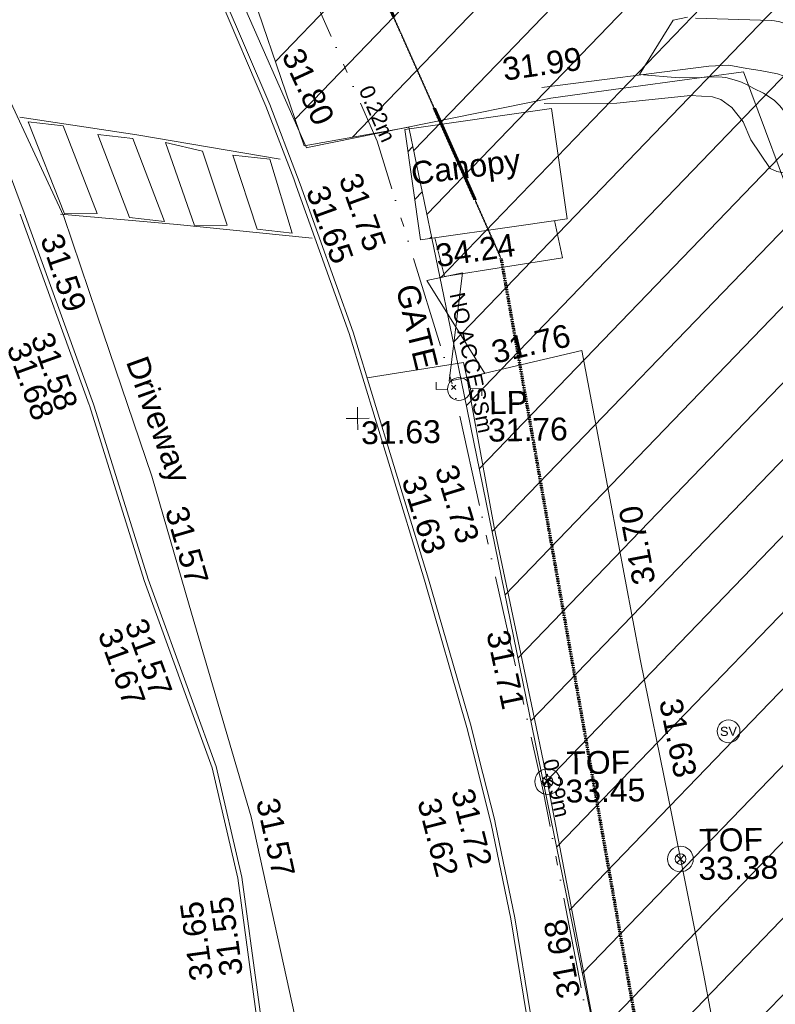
# Model space of a CAD drawing. Header units: millimetres. Extents: x -290717 to 520720, y -88450 to 287762.
# Tile 283 of 381: x 130114 to 142537, y 127341 to 143517. Entities that reach past the tile are written whole.
import ezdxf

# ---------------------------------------------------------------- set-up
doc = ezdxf.new("R2010")
doc.units = ezdxf.units.MM
for name, pattern in [('Dash 1_5mm', [3, 1.5, -1.5]), ('IMPORT-HIDDEN2 _3_', [4762.5, 3175, -1587.5]), ('IMPORT-UG_DRAINAGE_UNIDENTIFIED_QLB2 _2_', [2700, 1500, -300.0000000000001, 0, -250, 150, -300.0000000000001, 0, -200]), ('IMPORT-UG_ELEC_STREET LIGHTING_QLB2 _2_', [2700, 1500, -300.0000000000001, 0, -250, 150, -300.0000000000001, 0, -200])]:
    doc.linetypes.add(name, pattern=pattern)
for name, color, linetype, lineweight, true_color in [('00__TOPO__TOP_OF_FENCE_SYMBOL', 7, 'Continuous', 9, 0x666666), ('00_TOPO_FURN_LAMP_POST', 7, 'Continuous', 9, 0x666666), ('00_TOPO_SERV_STOP_VALVE', 7, 'Continuous', 9, 0x666666), ('00_UAV_BUILDING_CANOPY', 7, 'Continuous', 9, 0xff7fff), ('00_UAV_BUILDING_HATCH', 7, 'Continuous', 9, 0x999999), ('00_UAV_FENCE', 7, 'Continuous', 9, 0x264c2f), ('00_UAV_FOOTPATH', 7, 'Continuous', 9, 0xa50000), ('00_UAV_FORM_LINES', 7, 'Continuous', 9, 0x666666), ('00_UAV_FURN_LAMP_POST', 7, 'Continuous', 9, 0xa50000), ('00_UAV_GATE', 7, 'Continuous', 9, 0xa50000), ('00_UAV_KERB_BOTTOM', 1, 'Continuous', 9, 0xff0000), ('00_UAV_KERB_TOP', 7, 'Continuous', 9, 0xa500a5), ('00_UAV_LEVEL_SPOT', 7, 'Continuous', 9, 0x666666), ('00_UAV_ROAD_MARKING_WHITE_CONTINUOUS', 7, 'Continuous', 9, 0x999999), ('00_UAV_TOP_OF_FENCE', 6, 'Continuous', 9, 0xff00ff), ('01_DTM_CONTOUR_MNR', 7, 'Continuous', 9, 0xa5a552), ('12333-PUM-2D-U-0001-C01 - Rev2_REVIT IMPORT_dwg', 7, 'Continuous', 9, 0x767676), ('A_RHA_Line', 7, 'Continuous', 9, 0x00a600), ('PUM-CHAMBER EXTENTS', 6, 'IMPORT-HIDDEN2 _3_', 9, 0xff00ff), ('PUM-ELECTRIC-SL-QLB2', 7, 'IMPORT-UG_ELEC_STREET LIGHTING_QLB2 _2_', 9, 0xff7f7f), ('PUM-UNABLE TO SURVEY', 190, 'Continuous', 9, 0x7f00ff), ('PUM-UNIDENTIFIED-QLB2', 150, 'IMPORT-UG_DRAINAGE_UNIDENTIFIED_QLB2 _2_', 9, 0x007fff)]:
    doc.layers.add(name, color=color, linetype=linetype, lineweight=lineweight, true_color=true_color)
for name, color, linetype, lineweight in [('00_TOPO_PEDASTRIAN', 7, 'Continuous', 9), ('00_UAV_DRIVE_WAY', 7, 'Continuous', 9), ('00_UAV_SURFACE', 7, 'Continuous', 9), ('GEN-TEXT', 7, 'Continuous', 9)]:
    doc.layers.add(name, color=color, linetype=linetype, lineweight=lineweight)
doc.styles.add('Arial_1', font='arial.ttf', dxfattribs={"height": 250})
doc.styles.add('Swis721 Lt BT', font='swissl.ttf', dxfattribs={"height": 399.9999999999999})
doc.styles.add('Swis721 Lt BT_2', font='swissl.ttf', dxfattribs={"height": 375})

# ---------------------------------------------------------------- blocks, each defined once
blk = doc.blocks.new('12333-PUM-2D-U-0001-C01 - Rev2_REVIT IMPORT_dwg_MSL_Lamp_Post_SYM-2077240-Site Location Plan Existing')
at = {"layer": '00_TOPO_FURN_LAMP_POST', "color": 254, "true_color": 0xcccccc, "flags": 128}
for points in [[(-500.1060478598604, 0), (-1000.212095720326, 0), (-1000.212095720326, 316.7338303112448)], [(500.1060478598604, 0), (1000.21209571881, 0), (1000.21209571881, -316.7338303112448)]]:
    blk.add_lwpolyline(points, dxfattribs=at)
at = {"layer": '00_TOPO_FURN_LAMP_POST', "color": 254, "true_color": 0xcccccc}
blk.add_circle((0, 0), 500.1060478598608, dxfattribs=at)
blk = doc.blocks.new('12333-PUM-2D-U-0001-C01 - Rev2_REVIT IMPORT_dwg__U75-2077605-Site Location Plan Existing')
at = {"layer": '00_UAV_GATE', "color": 9, "true_color": 0xe1aaaa, "flags": 128}
blk.add_lwpolyline([(293.9684194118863, 59.85456029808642), (-293.9684194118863, -59.85456029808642), (-44.21258079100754, 1720.789560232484), (-632.1494196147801, 1601.080439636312)], close=True, dxfattribs=at)
blk = doc.blocks.new('12333-PUM-2D-U-0001-C01 - Rev2_REVIT IMPORT_dwg_MSL_Sluice_Valve_SYM-2077246-Site Location Plan Existing')
at = {"layer": '00_TOPO_SERV_STOP_VALVE', "color": 254, "true_color": 0xcccccc}
blk.add_circle((0, 0), 500.0000000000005, dxfattribs=at)
at = {"layer": '00_TOPO_SERV_STOP_VALVE', "insert": (0, 198.9876086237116), "char_height": 399.9999999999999, "width": 785.1100955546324, "attachment_point": 2, "line_spacing_factor": 1.005061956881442, "style": 'Swis721 Lt BT'}
blk.add_mtext('SV', dxfattribs=at)
blk = doc.blocks.new('12333-PUM-2D-U-0001-C01 - Rev2_REVIT IMPORT_dwg_MSL_Node_LineworkTOF-2077248-Site Location Plan Existing')
at = {"layer": '00__TOPO__TOP_OF_FENCE_SYMBOL', "color": 254, "true_color": 0xcccccc, "flags": 128}
for points in [[(165.3591892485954, 165.3591892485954), (0, 0), (-165.3591892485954, 165.3591892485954)], [(165.3591892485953, -165.3591892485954), (0, 0), (-165.3591892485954, -165.3591892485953)]]:
    blk.add_lwpolyline(points, dxfattribs=at)
at = {"layer": '00__TOPO__TOP_OF_FENCE_SYMBOL', "color": 254, "true_color": 0xcccccc}
for radius in [562.5594001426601, 233.853208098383]:
    blk.add_circle((0, 0), radius, dxfattribs=at)
blk = doc.blocks.new('12333-PUM-2D-U-0001-C01 - Rev2_REVIT IMPORT_dwg_UAV-2077255-Site Location Plan Existing')
at = {"layer": '00_UAV_LEVEL_SPOT', "color": 254, "true_color": 0xcccccc, "flags": 128}
for points in [[(500.0000000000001, 0), (0, 0), (0, 500.0000000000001)], [(0, -500.0000000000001), (0, 0), (-500.0000000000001, 0)]]:
    blk.add_lwpolyline(points, dxfattribs=at)
blk = doc.blocks.new('12333-PUM-2D-U-0001-C01 - Rev2_REVIT IMPORT_dwg_MGS62954_T2_Galway_ITM_3d_Rev1-2077680-Site Location Plan Existing')
at = {"layer": '00_UAV_BUILDING_HATCH', "true_color": 0xcccccc}
h = blk.add_hatch(dxfattribs=at)
h.set_pattern_fill('FP_1', color=254, style=0, pattern_type=2)
h.set_pattern_definition([(45, (0, 0), (-441.9417382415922, 441.9417382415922), [])])
h.paths.add_polyline_path([(534041085.8797583, 725692914.6358335), (534041271.7636316, 725692938.1693318), (534040924.5085582, 725694739.8453118), (534040855.9019999, 725694731.1595), (534040916.0624882, 725694255.9702839)])
at = {"layer": '00_TOPO_PEDASTRIAN', "color": 254, "true_color": 0xcccccc}
for p, q in [((534034669.8000001, 725694967.2), (534035241.3000001, 725694891.0000001)), ((534034669.8000001, 725694967.2), (534035241.3000001, 725693443.2)), ((534035241.3000001, 725694891.0000001), (534035774.7000001, 725693443.2)), ((534035812.8000001, 725694738.6000001), (534036384.3000001, 725694662.4000002)), ((534035812.8000001, 725694738.6000001), (534036308.1000001, 725693367)), ((534036384.3000001, 725694662.4000002), (534036879.6000001, 725693290.8000001)), ((534036917.7, 725694586.2000002), (534037527.3000001, 725694433.8000001)), ((534036917.7, 725694586.2000002), (534037374.9000001, 725693214.6000001)), ((534037527.3000001, 725694433.8000001), (534037908.3000002, 725693214.6000001)), ((534038022.6000001, 725694357.6), (534038632.2000001, 725694281.4000002)), ((534038022.6000001, 725694357.6), (534038403.6, 725693138.4000002)), ((534038632.2000001, 725694281.4000002), (534038975.1000001, 725693062.2000002)), ((534035774.7000001, 725693443.2), (534035241.3000001, 725693443.2)), ((534036879.6000001, 725693290.8000001), (534036308.1000001, 725693367)), ((534037908.3000002, 725693214.6000001), (534037374.9000001, 725693214.6000001)), ((534038975.1000001, 725693062.2000002), (534038403.6, 725693138.4000002))]:
    blk.add_line(p, q, dxfattribs=at)
at = {"layer": '00_UAV_BUILDING_CANOPY', "color": 254, "true_color": 0xcccccc, "flags": 128}
blk.add_lwpolyline([(534040855.9019999, 725694731.1595), (534043272.9019999, 725695037.1595001), (534043502.8797584, 725693220.6358335), (534042779.4038415, 725693129.0414476), (534041085.8797582, 725692914.6358334)], close=True, dxfattribs=at)
at = {"layer": '00_UAV_DRIVE_WAY', "color": 254, "true_color": 0xcccccc, "flags": 128}
blk.add_lwpolyline([(534035414.2065001, 725663814.1724999), (534035730.0830001, 725668736.2245001), (534035734.4595889, 725668802.9882361), (534036061.4936625, 725673791.8088328), (534036099.0830001, 725674365.2245002), (534039199.0830001, 725676585.2245002), (534039131.5912124, 725677192.9863712), (534038797.0830001, 725680205.2245002), (534038406.460683, 725682134.8046212), (534038133.0830001, 725683485.2245001), (534037179.3580949, 725686979.5234367), (534036598.0830002, 725689109.2245), (534035747.485257, 725691768.8923703), (534035226.0830001, 725693399.2245002), (534033888.706745, 725696403.2263075), (534033126.0830001, 725698116.2245002), (534030164.8133083, 725699114.0069333), (534029618.0830001, 725699298.2245001), (534027235.6925206, 725703024.6364089), (534026812.0830001, 725703687.2245002), (534024506.2654799, 725707213.2175728), (534024150.7455, 725707756.8690001), (534025139.7455, 725710884.8690001), (534024946.7455, 725711354.869)], dxfattribs=at)
at = {"layer": '00_UAV_FENCE', "color": 254, "true_color": 0xcccccc, "flags": 128}
for points in [[(534047347.0542845, 725693025.4653491), (534046444.0830001, 725695583.2245002), (534044176.7691774, 725695314.2574418), (534043266.0830001, 725695206.2245002), (534039255.3141512, 725694463.415771), (534039238.0830001, 725694460.2245002), (534037849.0830001, 725697769.2245002), (534039240.7977408, 725697717.1705376), (534041191.0830002, 725697644.2245003)], [(534043294.1624238, 725693194.2115453), (534043410.902, 725692577.1595001), (534041468.902, 725692304.1595001), (534041320.3235577, 725692944.317175)], [(534046731.711, 725673198.1030002), (534044850.711, 725672984.1030002), (534044474.0156907, 725675287.4343187), (534043774.0830001, 725679567.2245002), (534043661.5774932, 725680220.9496799), (534042982.0830002, 725684169.2245001), (534042794.4943301, 725685144.9292061), (534042212.0830001, 725688174.2245001), (534041902.1062033, 725690063.9348996), (534041807.0830001, 725690643.2245001), (534043705.0830002, 725691052.2245002), (534044121.9658973, 725688616.6004504), (534044581.0830001, 725685934.2245002), (534044992.8412309, 725683693.685785), (534045528.0830001, 725680781.2245002), (534045870.9434966, 725678771.9082023), (534046347.7616705, 725675977.5398295), (534046714.779562, 725673843.9664025)]]:
    blk.add_lwpolyline(points, dxfattribs=at)
at = {"layer": '00_UAV_FOOTPATH', "color": 254, "true_color": 0xcccccc}
blk.add_line((534034577.0830003, 725693475.224508), (534033904.0830001, 725695359.2245002), dxfattribs=at)
at = {"layer": '00_UAV_FORM_LINES', "color": 254, "true_color": 0xcccccc, "flags": 128}
for points in [[(534065867.902, 725698167.1595001), (534062699.9019999, 725697673.1595), (534059867.902, 725697163.1595), (534056472.902, 725696566.1595001), (534053177.902, 725695903.1595), (534050050.902, 725695391.1595), (534048229.902, 725695149.1595), (534048047.9019999, 725695175.1595001), (534047798.902, 725695212.1595001), (534047596.902, 725695275.1595), (534047369.902, 725695401.1595001), (534047000.9019999, 725695539.1595001), (534046713.9019999, 725695598.1595), (534046498.902, 725695638.1595), (534046203.9019999, 725695698.1595001), (534045871.902, 725695687.1595), (534043120.9019999, 725695385.1595001)], [(534043157.9019999, 725695118.1595001), (534044348.902, 725695105.1595), (534045564.902, 725695207.1595001), (534045924.902, 725695180.1595), (534046061.902, 725695135.1595001), (534046236.902, 725694999.1595), (534046421.9019999, 725694761.1595), (534046539.902, 725694464.1595), (534046850.9019999, 725693988.1595001), (534046961.9019999, 725693938.1595), (534047150.902, 725693893.1595), (534047198.3441978, 725693900.0222877)]]:
    blk.add_lwpolyline(points, dxfattribs=at)
at = {"layer": '00_UAV_KERB_BOTTOM', "color": 254, "true_color": 0xcccccc, "flags": 128}
for points in [[(534037847.0830002, 725696959.2245002), (534038578.8792268, 725695155.4351327), (534039017.2578046, 725693952.2723058), (534039058.0830002, 725693840.2245003), (534039883.0830001, 725691397.2245002), (534040517.7588961, 725689184.2741565), (534041052.0830001, 725687321.2245002), (534041707.0830001, 725684890.2245001), (534041830.8786532, 725684360.3911732), (534042069.5429335, 725683338.9313184), (534042077.0830001, 725683303.2245001), (534042372.7617182, 725681737.829395), (534042602.6291323, 725680161.425668), (534042658.0830001, 725679692.2245002), (534042686.1097959, 725679437.9558673), (534042893.0830001, 725677560.2245001), (534043143.4906774, 725674459.5651739), (534043212.0830001, 725673610.2245001), (534043256.2065001, 725672236.1725), (534043442.4173135, 725669469.3764333), (534043482.2065002, 725668878.1724999), (534043502.038064, 725667269.8817949), (534043496.2065003, 725666854.1725), (534043431.2694606, 725665247.0709275)], [(534034845.2065001, 725663868.1725), (534035057.8733336, 725667114.1772689), (534035145.2065001, 725668447.1725), (534035159.2065001, 725668620.1725), (534035380.6748057, 725672100.9487025), (534035385.2065001, 725672172.1725), (534035534.2065001, 725674642.1725), (534037511.8375968, 725676094.2255944), (534037596.2065001, 725676156.1725003), (534038612.2065001, 725676922.1724999), (534038336.0830001, 725679357.2245003), (534038198.8713667, 725680521.2983315), (534037966.0830001, 725682496.2245001), (534037574.0830001, 725684320.2245001), (534037202.5697083, 725685404.0088071), (534036511.0830002, 725687421.2245002), (534035702.8327649, 725690172.5121089), (534035662.0830001, 725690311.2245001), (534034577.0830003, 725693475.2245082)]]:
    blk.add_lwpolyline(points, dxfattribs=at)
at = {"layer": '00_UAV_KERB_TOP', "color": 254, "true_color": 0xcccccc, "flags": 128}
for points in [[(534037911.6327031, 725696986.3176677), (534038644.2181247, 725695180.5830303), (534039080.6870691, 725693982.6613353), (534039124.1376953, 725693863.4078385), (534039949.9228145, 725691418.0829334), (534040581.80795, 725689214.8632486), (534041119.5258515, 725687339.9803002), (534041774.9790804, 725684907.298164), (534041895.5777018, 725684391.1478211), (534042137.8776453, 725683354.1276816), (534042145.727568, 725683316.9535056), (534042441.8176088, 725681749.3807572), (534042672.0337434, 725680170.5855469), (534042727.6314597, 725679700.167261), (534042753.1014419, 725679469.0949119), (534042962.7735706, 725677566.877983), (534043211.1981769, 725674490.7739234), (534043281.9924625, 725673614.1675658), (534043326.1310038, 725672239.6471616), (534043510.4734963, 725669500.6113648), (534043552.1774939, 725668880.9563934), (534043572.0441179, 725667269.8223997), (534043566.1866733, 725666852.2681706), (534043501.1531879, 725665242.7796968)], [(534034770.9116115, 725663804.9088072), (534034996.3722501, 725667246.189685), (534035075.3913215, 725668452.2841126), (534035089.3860065, 725668625.2184348), (534035315.3404504, 725672176.5024372), (534035318.7442147, 725672232.9272517), (534035466.310679, 725674679.1632739), (534037520.7124931, 725676187.5843927), (534037554.4201367, 725676212.3338459), (534038538.1484569, 725676954.003032), (534038266.5461742, 725679349.1837445), (534038112.5482505, 725680655.6688333), (534037896.9511753, 725682484.7478024), (534037506.51845, 725684301.4551775), (534037084.9653021, 725685531.2165244), (534036444.3602643, 725687399.999424), (534035595.3613921, 725690289.9955848), (534035591.3581937, 725690301.6694279), (534034510.8680683, 725693452.5180602)]]:
    blk.add_lwpolyline(points, dxfattribs=at)
at = {"layer": '00_UAV_ROAD_MARKING_WHITE_CONTINUOUS', "color": 254, "true_color": 0xcccccc, "flags": 128}
for points in [[(534034533.779637, 725695046.3943534), (534036450.7796369, 725694720.3943532), (534038801.7796369, 725694278.3943533)], [(534039301.7796369, 725692973.3943532), (534037087.779637, 725693237.3943533), (534035172.7796369, 725693441.3943534)]]:
    blk.add_lwpolyline(points, dxfattribs=at)
at = {"layer": '00_UAV_SURFACE', "color": 254, "true_color": 0xcccccc, "flags": 128}
blk.add_lwpolyline([(534041807.0830001, 725690643.2245001), (534041755.7002476, 725690888.0211389), (534040165.5299385, 725690666.3167768), (534041755.7002476, 725690888.0211389)], dxfattribs=at)
at = {"layer": '01_DTM_CONTOUR_MNR', "color": 254, "true_color": 0xcccccc, "flags": 128}
for points in [[(534047457.7983714, 725694514.2859521), (534047375.4377512, 725694570.587441), (534047112.4439335, 725694902.8339864), (534047028.179972, 725695012.8785225), (534046938.183476, 725695109.0920262), (534046766.2179612, 725695225.6034651), (534046608.4156978, 725695305.7558142), (534046520.4568288, 725695358.0299942), (534046407.2657368, 725695411.7310445), (534046325.2764277, 725695441.4504862), (534046148.4558824, 725695493.8235295), (534046091.6014493, 725695498.6884058), (534045887.8914835, 725695507.5068681), (534045749.8594377, 725695503.9759035), (534045381.1746362, 725695503.4745325), (534044730, 725695570.0000002), (534045301.6319351, 725696452.9445198), (534045535.5715004, 725696493.9146624)], [(534045666.1651419, 725696478.7708521), (534046916.2773724, 725696416.2773722), (534046963.5338346, 725696412.5563911), (534046993.6094226, 725696407.8571429), (534047034.4106647, 725696400.2666163), (534047515.0977142, 725696229.7071087), (534047563.2729229, 725696217.0173553), (534047591.1164148, 725696212.7764521), (534048202.5555556, 725696059.7777778), (534048226.7176545, 725696054.545358), (534048254.3140591, 725696050.5555556), (534048274.6174448, 725696051.2723832), (534048679.1909674, 725696030.414296), (534049049.8887685, 725696023.9473684), (534049244.3283107, 725696036.3080586), (534049530.9003311, 725696085.0656586), (534050099.4919433, 725696214.8657205), (534050450.2797762, 725696290.6294966), (534051171.272704, 725696407.954029)]]:
    blk.add_lwpolyline(points, dxfattribs=at)
blk.add_blockref('12333-PUM-2D-U-0001-C01 - Rev2_REVIT IMPORT_dwg__U75-2077605-Site Location Plan Existing', (534041807.0830001, 725690643.2245001))
at = {"xscale": 0.375, "yscale": 0.375, "zscale": 0.375}
for name, p in [('12333-PUM-2D-U-0001-C01 - Rev2_REVIT IMPORT_dwg_MSL_Lamp_Post_SYM-2077240-Site Location Plan Existing', (534041673.902, 725690454.1595)), ('12333-PUM-2D-U-0001-C01 - Rev2_REVIT IMPORT_dwg_UAV-2077255-Site Location Plan Existing', (534040000.0000001, 725690000.0000001)), ('12333-PUM-2D-U-0001-C01 - Rev2_REVIT IMPORT_dwg_MSL_Sluice_Valve_SYM-2077246-Site Location Plan Existing', (534046006.0830001, 725684754.2245001)), ('12333-PUM-2D-U-0001-C01 - Rev2_REVIT IMPORT_dwg_MSL_Node_LineworkTOF-2077248-Site Location Plan Existing', (534043017.8853682, 725683979.1603806)), ('12333-PUM-2D-U-0001-C01 - Rev2_REVIT IMPORT_dwg_MSL_Node_LineworkTOF-2077248-Site Location Plan Existing', (534045180.0443321, 725682670.0192322))]:
    blk.add_blockref(name, p, dxfattribs=at)
at = {"layer": '00_UAV_BUILDING_CANOPY', "color": 251, "true_color": 0x666666, "char_height": 375, "attachment_point": 1, "line_spacing_factor": 1.005061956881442, "style": 'Swis721 Lt BT_2'}
for s, insert, width, rotation in [('Canopy', (534040930.4566748, 725694190.9126631), 2113.25889379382, 6.270000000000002), ('34.24', (534041306.7277165, 725692832.8320361), 1495.902363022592, 7.215443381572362)]:
    blk.add_mtext(s, dxfattribs=dict(at, insert=insert, width=width, rotation=rotation))
at = {"layer": '00_UAV_DRIVE_WAY', "color": 251, "true_color": 0x666666, "char_height": 375, "attachment_point": 1, "line_spacing_factor": 1.005061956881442, "style": 'Swis721 Lt BT_2'}
for s, insert, width, rotation in [('31.59', (534035188.3173069, 725693159.8278252), 1495.902363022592, 287.73497903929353), ('Driveway', (534036558.544371, 725691120.300042), 2436.183848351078, 288.78967641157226), ('31.57', (534037165.9995059, 725688644.8219504), 1495.902363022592, 285.2663246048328), ('31.57', (534038586.1829422, 725683821.1693897), 1495.902363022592, 281.44424019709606)]:
    blk.add_mtext(s, dxfattribs=dict(at, insert=insert, width=width, rotation=rotation))
at = {"layer": '00_UAV_FENCE', "color": 251, "true_color": 0x666666, "char_height": 375, "width": 1495.902363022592, "attachment_point": 1, "line_spacing_factor": 1.005061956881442, "style": 'Swis721 Lt BT_2'}
for s, insert, rotation in [('31.80', (534039191.7881704, 725696139.5131494), 293.76581407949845), ('31.99', (534042459.9765659, 725695877.1352457), 7.072696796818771), ('31.76', (534042188.3952522, 725691224.2118838), 12.05352866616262), ('31.70', (534044482.0598465, 725687158.228985), 99.71266311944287), ('31.71', (534042420.8417905, 725686511.6411501), 280.882873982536), ('31.63', (534045241.0903222, 725685338.4838601), 280.4134184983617), ('31.68', (534043131.1213431, 725680383.3339076), 99.76489532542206)]:
    blk.add_mtext(s, dxfattribs=dict(at, insert=insert, rotation=rotation))
at = {"layer": '00_UAV_FURN_LAMP_POST', "color": 251, "true_color": 0x666666, "char_height": 375, "attachment_point": 1, "line_spacing_factor": 1.005061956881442, "style": 'Swis721 Lt BT_2'}
for s, insert, width in [('LP', (534042162.0941826, 725690405.6720408), 707.5855621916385), ('31.76', (534042139.5506712, 725689955.1099426), 1495.902363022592)]:
    blk.add_mtext(s, dxfattribs=dict(at, insert=insert, width=width))
at = {"layer": '00_UAV_GATE', "color": 251, "true_color": 0x666666, "insert": (534041027.8257099, 725692220.9885349), "char_height": 375, "width": 1567.13580888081, "attachment_point": 1, "rotation": 282.8283635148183, "line_spacing_factor": 1.005061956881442, "style": 'Swis721 Lt BT_2'}
blk.add_mtext('GATE', dxfattribs=at)
at = {"layer": '00_UAV_KERB_BOTTOM', "color": 251, "true_color": 0x666666, "char_height": 375, "width": 1495.902363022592, "attachment_point": 1, "line_spacing_factor": 1.005061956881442, "style": 'Swis721 Lt BT_2'}
for s, insert, rotation in [('31.65', (534039566.6624401, 725693875.415874), 288.8219393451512), ('31.58', (534034999.8779574, 725691541.7103962), 288.55832423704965), ('31.63', (534041062.7188011, 725689080.4904084), 286.0029329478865), ('31.57', (534036461.1512792, 725686814.1028984), 288.9213377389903), ('31.62', (534041234.7961453, 725683777.6146998), 283.15123780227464), ('31.55', (534037582.9608277, 725680857.3891819), 96.7225449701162)]:
    blk.add_mtext(s, dxfattribs=dict(at, insert=insert, rotation=rotation))
at = {"layer": '00_UAV_KERB_TOP', "color": 251, "true_color": 0x666666, "char_height": 375, "width": 1495.902363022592, "attachment_point": 1, "line_spacing_factor": 1.005061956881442, "style": 'Swis721 Lt BT_2'}
for s, insert, rotation in [('31.75', (534040108.4531037, 725694069.0492283), 288.8323665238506), ('31.68', (534034601.3357222, 725691387.8952262), 288.92788507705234), ('31.73', (534041612.5853996, 725689250.4123536), 286.0029329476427), ('31.67', (534036017.997319, 725686663.0061731), 288.9213377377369), ('31.72', (534041791.6430673, 725683923.3617873), 283.15123780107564), ('31.65', (534037089.5298106, 725680786.8144046), 96.72254496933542)]:
    blk.add_mtext(s, dxfattribs=dict(at, insert=insert, rotation=rotation))
at = {"layer": '00_UAV_LEVEL_SPOT', "insert": (534040051.8765643, 725689949.1441547), "char_height": 375, "width": 1495.902363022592, "attachment_point": 1, "line_spacing_factor": 1.005061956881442, "style": 'Swis721 Lt BT_2'}
blk.add_mtext('31.63', dxfattribs=at)
at = {"layer": '00_UAV_TOP_OF_FENCE', "color": 251, "true_color": 0x666666, "char_height": 375, "attachment_point": 1, "line_spacing_factor": 1.005061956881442, "style": 'Swis721 Lt BT_2'}
for s, insert, width in [('TOF', (534043331.9840463, 725684467.7097923), 1163.479615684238), ('33.45', (534043309.5604045, 725684004.3330874), 1495.902363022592), ('TOF', (534045494.0840465, 725683158.5097923), 1163.479615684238), ('33.38', (534045471.6604047, 725682695.1330874), 1495.902363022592)]:
    blk.add_mtext(s, dxfattribs=dict(at, insert=insert, width=width))
blk = doc.blocks.new('12333-PUM-2D-U-0001-C01 - Rev2_REVIT IMPORT_dwg-1620468-Site Location Plan Existing')
at = {"layer": 'PUM-CHAMBER EXTENTS', "true_color": 0xfff4d4}
h = blk.add_hatch(dxfattribs=at)
h.set_pattern_fill('FP_14', style=0, pattern_type=2)
h.set_pattern_definition([(45, (-533641079.65, -725615854.3560001), (-618.7184335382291, 618.7184335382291), [])])
h.paths.add_polyline_path([(403919.3501528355, 57112.64382128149), (422583.3501528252, 59059.64382132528), (425379.3501529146, 57266.64382137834), (446445.3501529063, 59135.6438213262), (445962.3501528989, 65972.64382138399), (472441.3501528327, 70954.64382134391), (475862.3501529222, 83851.64382134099), (472404.3501529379, 114549.643821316), (470529.3501529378, 123488.6438213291), (451569.3501528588, 121705.6438213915), (448766.3501529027, 118521.6438213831), (443614.3501529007, 118196.6438213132), (441393.3501528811, 120608.6438213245), (437801.3501529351, 120123.6438213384), (427379.3501529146, 117955.6438213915), (414454.350152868, 116426.6438212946), (403467.3501529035, 115261.6438213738), (398244.3501529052, 114380.6438213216), (392331.3501528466, 110751.6438213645), (389433.3501529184, 106835.6438212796), (388966.3501528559, 103227.6438213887), (391008.3501528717, 96414.64382130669), (397227.3501529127, 88458.64382130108), (396038.3501528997, 85269.64382128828), (397110.6486418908, 81772.81873260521), (398121.3501528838, 78636.64382137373), (399845.3501529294, 78913.64382137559), (400589.3501528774, 74987.64382128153), (403494.5639885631, 59392.83982322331)])
at = {"layer": 'GEN-TEXT', "color": 253, "true_color": 0xaaaaaa}
for p, q in [((400470.9948138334, 74592.28848223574), (400541.7054919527, 74662.99916035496)), ((400541.7054919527, 74592.28848223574), (400470.9948138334, 74662.99916035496))]:
    blk.add_line(p, q, dxfattribs=at)
at = {"layer": 'PUM-ELECTRIC-SL-QLB2', "color": 254, "true_color": 0xffd4d4, "flags": 128}
blk.add_lwpolyline([(397906.4709149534, 25115.98561971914), (400490.3501528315, 33575.64382138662), (402897.350152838, 42654.64382129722), (403770.3501528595, 47866.64382135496), (403886.3501528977, 55624.64382138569), (403508.3501528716, 58601.64382134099), (401864.3501529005, 67972.64382138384), (400502.3501529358, 74624.64382138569), (399321.3501528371, 78696.64382131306), (396199.3501528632, 86118.64382133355), (393351.3501528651, 89605.64382129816), (390426.350152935, 94365.64382130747), (388193.3501529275, 99723.64382131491), (386636.1590225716, 104793.5218843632)], dxfattribs=at)
at = {"layer": 'PUM-UNABLE TO SURVEY', "color": 7, "true_color": 0xfff4d4}
blk.add_line((400192.1137843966, 77083.813153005), (399850.549107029, 78886.2095555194), dxfattribs=at)
at = {"layer": 'PUM-UNABLE TO SURVEY', "color": 7, "true_color": 0xfff4d4, "flags": 128}
for points in [[(399850.549107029, 78886.2095555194), (399845.3501529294, 78913.64382137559), (398121.3501528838, 78636.64382137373), (397043.3501529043, 81981.64382134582), (396038.3501528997, 85269.64382128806), (397227.3501529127, 88458.64382130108), (391008.3501528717, 96414.64382130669), (388966.3501528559, 103227.6438213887), (389433.3501529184, 106835.6438212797), (392331.3501528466, 110751.6438213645), (398244.3501529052, 114380.6438213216), (403467.3501529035, 115261.6438213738), (414454.350152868, 116426.6438212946), (427379.3501529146, 117955.6438213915), (437801.3501529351, 120123.6438213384), (441393.3501528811, 120608.6438213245), (443614.3501529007, 118196.6438213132), (448766.3501529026, 118521.6438213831), (451569.3501528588, 121705.6438213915), (470529.3501529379, 123488.6438213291), (472404.3501529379, 114549.643821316), (475862.3501529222, 83851.64382134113), (472441.3501528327, 70954.64382134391)], [(472441.3501528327, 70954.64382134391), (445962.3501528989, 65972.64382138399), (446445.3501529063, 59135.6438213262), (425379.3501529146, 57266.64382137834), (422583.3501528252, 59059.64382132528), (403919.3501528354, 57112.64382128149), (400589.3501528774, 74987.64382128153), (400192.1137843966, 77083.813153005)]]:
    blk.add_lwpolyline(points, dxfattribs=at)
blk.add_blockref('12333-PUM-2D-U-0001-C01 - Rev2_REVIT IMPORT_dwg_MGS62954_T2_Galway_ITM_3d_Rev1-2077680-Site Location Plan Existing', (-533641079.6498471, -725615854.3561786))
at = {"layer": 'PUM-ELECTRIC-SL-QLB2', "char_height": 250, "width": 1160.025439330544, "attachment_point": 2, "line_spacing_factor": 0.9417779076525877, "style": 'Arial_1'}
for s, insert, rotation in [('0.22m', (399445.7983017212, 79193.47460800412), 292.8136344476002), ('0.29m', (402204.5645534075, 68042.30287509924), 281.57140409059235)]:
    blk.add_mtext(s, dxfattribs=dict(at, insert=insert, rotation=rotation))
at = {"layer": 'PUM-UNIDENTIFIED-QLB2', "insert": (400930.5500736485, 75052.30320717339), "char_height": 250, "width": 2800.589121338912, "attachment_point": 2, "rotation": 280.73063884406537, "line_spacing_factor": 0.9417779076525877, "style": 'Arial_1'}
blk.add_mtext('NO ACCESSm', dxfattribs=at)

msp = doc.modelspace()

# ---------------------------------------------------------------- linework, layer by layer
at = {"layer": 'A_RHA_Line', "color": 30, "linetype": 'Dash 1_5mm', "lineweight": 70, "true_color": 0xff8000}
for p, q in [((133043.2248867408, 150790.7140879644), (138026.0158038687, 139599.1824514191)), ((133043.2248867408, 150790.7140879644), (138026.0158038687, 139599.1824514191)), ((138026.0158038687, 139599.1824514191), (141460.3788647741, 120121.9416621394)), ((138026.0158038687, 139599.1824514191), (141460.3788647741, 120121.9416621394))]:
    msp.add_line(p, q, dxfattribs=at)

# ---------------------------------------------------------------- block references
at = {"layer": '12333-PUM-2D-U-0001-C01 - Rev2_REVIT IMPORT_dwg', "color": 254, "linetype": 'IMPORT-UG_ELEC_STREET LIGHTING_QLB2 _2_', "true_color": 0xffd4d4, "rotation": 0.9999999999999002}
msp.add_blockref('12333-PUM-2D-U-0001-C01 - Rev2_REVIT IMPORT_dwg-1620468-Site Location Plan Existing', (-261895.0770586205, 55869.5817132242), dxfattribs=at)

doc.saveas('drawing.dxf')
